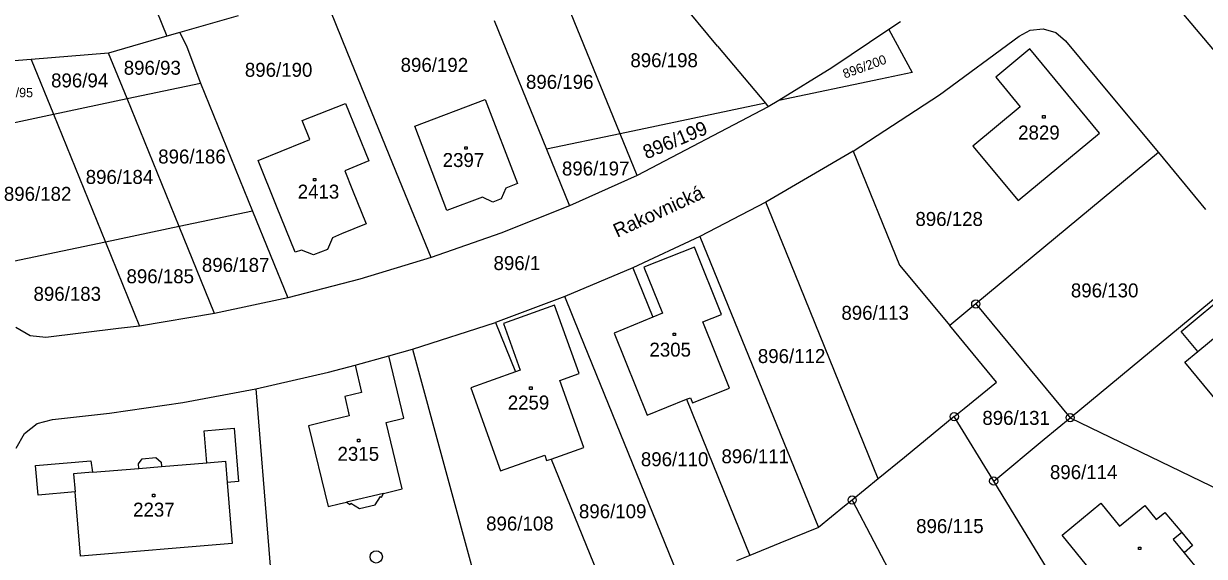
# Model space of a CAD drawing. Extents: x -795483 to -789093, y -1112258 to -1108741.
# Drawn here: x -791447.9 to -791304.2, y -1109688.7 to -1109623.8 of the extents above; entities that cross this region are included whole.
import ezdxf

# ---------------------------------------------------------------- set-up
doc = ezdxf.new("R2010")
doc.units = 0
for name, color, linetype in [('Vrstva 1', 7, 'Continuous'), ('Vrstva 14', 7, 'Continuous'), ('Vrstva 15', 7, 'Continuous'), ('Vrstva 2', 7, 'Continuous'), ('Vrstva 23', 7, 'Continuous'), ('Vrstva 25', 7, 'Continuous'), ('Vrstva 28', 7, 'Continuous'), ('Vrstva 38', 7, 'Continuous')]:
    doc.layers.add(name, color=color, linetype=linetype)

msp = doc.modelspace()

# ---------------------------------------------------------------- linework, layer by layer
at = {"layer": 'Vrstva 1'}
for p, q in [((-791435.17, -1109613.85), (-791430.5, -1109625.37)), ((-791299.63, -1109631.11), (-791310.68, -1109617.96)), ((-791408.53, -1109627.25), (-791411.52, -1109619.9)), ((-791363.45, -1109626.56), (-791369.2, -1109619.63)), ((-791375.32, -1109637.25), (-791381.71, -1109621.54)), ((-791421.81, -1109622.86), (-791428.91, -1109624.91)), ((-791390.64, -1109623.44), (-791384.27, -1109639.13)), ((-791341.18, -1109623.6), (-791342.59, -1109624.55)), ((-791428.91, -1109624.91), (-791430.5, -1109625.37)), ((-791428.91, -1109624.91), (-791428.07, -1109626.64)), ((-791342.59, -1109624.55), (-791349.53, -1109629.21)), ((-791342.59, -1109624.55), (-791339.78, -1109629.77)), ((-791326.75, -1109625.34), (-791325.4, -1109624.6)), ((-791325.4, -1109624.6), (-791323.81, -1109624.45)), ((-791323.81, -1109624.45), (-791322.27, -1109624.91)), ((-791322.27, -1109624.91), (-791321.09, -1109625.9)), ((-791430.5, -1109625.37), (-791437.6, -1109627.42)), ((-791363.45, -1109626.56), (-791357.64, -1109633.53)), ((-791336.42, -1109632.48), (-791326.75, -1109625.34)), ((-791321.09, -1109625.9), (-791315.52, -1109632.61)), ((-791437.6, -1109627.42), (-791447.01, -1109628.18)), ((-791435.35, -1109632.96), (-791437.6, -1109627.42)), ((-791428.07, -1109626.64), (-791426.41, -1109631.06)), ((-791402.17, -1109642.9), (-791408.53, -1109627.25)), ((-791325.43, -1109626.9), (-791329.58, -1109630.33)), ((-791316.96, -1109637.15), (-791325.43, -1109626.9)), ((-791447.01, -1109628.18), (-791452.99, -1109628.67)), ((-791447.01, -1109628.18), (-791444.29, -1109634.87)), ((-791349.53, -1109629.21), (-791356.01, -1109633.18)), ((-791343.63, -1109630.58), (-791356.01, -1109633.18)), ((-791339.78, -1109629.77), (-791343.63, -1109630.58)), ((-791329.58, -1109630.33), (-791326.6, -1109633.94)), ((-791435.35, -1109632.96), (-791426.41, -1109631.06)), ((-791426.41, -1109631.06), (-791420.07, -1109646.66)), ((-791444.29, -1109634.87), (-791435.35, -1109632.96)), ((-791429.01, -1109648.55), (-791435.35, -1109632.96)), ((-791414.01, -1109635.63), (-791408.74, -1109633.54)), ((-791408.74, -1109633.54), (-791405.93, -1109640.53)), ((-791400.33, -1109636.33), (-791391.75, -1109633.05)), ((-791391.75, -1109633.05), (-791387.8, -1109643.31)), ((-791357.64, -1109633.53), (-791375.32, -1109637.25)), ((-791357.64, -1109633.53), (-791357.28, -1109633.96)), ((-791356.01, -1109633.18), (-791357.28, -1109633.96)), ((-791346.93, -1109639.38), (-791336.42, -1109632.48)), ((-791315.52, -1109632.61), (-791309.78, -1109639.54)), ((-791452.34, -1109636.58), (-791444.29, -1109634.87)), ((-791444.29, -1109634.87), (-791437.97, -1109650.43)), ((-791357.28, -1109633.96), (-791373.26, -1109642.32)), ((-791326.6, -1109633.94), (-791332.39, -1109638.75)), ((-791413.08, -1109637.94), (-791414.01, -1109635.63)), ((-791396.41, -1109646.6), (-791400.33, -1109636.33)), ((-791413.78, -1109638.23), (-791413.08, -1109637.94)), ((-791375.32, -1109637.25), (-791384.27, -1109639.13)), ((-791373.26, -1109642.32), (-791375.32, -1109637.25)), ((-791326.87, -1109645.37), (-791316.96, -1109637.15)), ((-791419.38, -1109640.48), (-791413.78, -1109638.23)), ((-791384.27, -1109639.13), (-791381.47, -1109646.01)), ((-791346.93, -1109639.38), (-791357.58, -1109645.57)), ((-791346.93, -1109639.38), (-791341.29, -1109653.25)), ((-791332.39, -1109638.75), (-791326.87, -1109645.37)), ((-791309.78, -1109639.54), (-791332.02, -1109657.97)), ((-791309.78, -1109639.54), (-791304.04, -1109646.47)), ((-791417.15, -1109646.05), (-791419.38, -1109640.48)), ((-791405.93, -1109640.53), (-791408.83, -1109641.76)), ((-791408.83, -1109641.76), (-791407.89, -1109644.1)), ((-791373.26, -1109642.32), (-791381.47, -1109646.01)), ((-791398.34, -1109652.32), (-791402.17, -1109642.9)), ((-791389.22, -1109643.86), (-791389.78, -1109645.18)), ((-791387.8, -1109643.31), (-791389.22, -1109643.86)), ((-791407.89, -1109644.1), (-791406.24, -1109648.22)), ((-791392.09, -1109644.96), (-791396.41, -1109646.6)), ((-791390.81, -1109645.56), (-791392.09, -1109644.96)), ((-791389.78, -1109645.18), (-791390.81, -1109645.56)), ((-791420.07, -1109646.66), (-791429.01, -1109648.55)), ((-791420.07, -1109646.66), (-791415.78, -1109657.22)), ((-791414.88, -1109651.68), (-791417.15, -1109646.05)), ((-791381.47, -1109646.01), (-791389.84, -1109649.34)), ((-791357.58, -1109645.57), (-791365.6, -1109649.74)), ((-791355.16, -1109651.53), (-791357.58, -1109645.57)), ((-791429.01, -1109648.55), (-791437.97, -1109650.43)), ((-791424.71, -1109659.13), (-791429.01, -1109648.55)), ((-791409.22, -1109649.45), (-791410.34, -1109649.91)), ((-791406.24, -1109648.22), (-791409.22, -1109649.45)), ((-791389.84, -1109649.34), (-791398.34, -1109652.32)), ((-791437.97, -1109650.43), (-791450.98, -1109653.17)), ((-791437.97, -1109650.43), (-791433.81, -1109660.67)), ((-791410.34, -1109649.91), (-791410.96, -1109651.32)), ((-791365.6, -1109649.74), (-791373.77, -1109653.56)), ((-791366.27, -1109651.06), (-791372.43, -1109653.51)), ((-791362.99, -1109659.24), (-791366.27, -1109651.06)), ((-791365.6, -1109649.74), (-791351.18, -1109685.22)), ((-791414.12, -1109651.41), (-791414.88, -1109651.68)), ((-791412.64, -1109651.98), (-791414.12, -1109651.41)), ((-791410.96, -1109651.32), (-791412.64, -1109651.98)), ((-791398.34, -1109652.32), (-791406.99, -1109654.95)), ((-791343.89, -1109679.26), (-791355.16, -1109651.53)), ((-791373.77, -1109653.56), (-791382.06, -1109657.05)), ((-791373.77, -1109653.56), (-791371.32, -1109659.59)), ((-791372.43, -1109653.51), (-791370.15, -1109659.1)), ((-791341.29, -1109653.25), (-791335.19, -1109660.6)), ((-791320.53, -1109671.83), (-791298.29, -1109653.4)), ((-791406.99, -1109654.95), (-791415.78, -1109657.22)), ((-791307.02, -1109661.32), (-791299.97, -1109655.45)), ((-791415.78, -1109657.22), (-791424.71, -1109659.13)), ((-791382.06, -1109657.05), (-791390.49, -1109660.22)), ((-791383.29, -1109658.14), (-791389.53, -1109660.34)), ((-791380.32, -1109666.45), (-791383.29, -1109658.14)), ((-791380.17, -1109661.69), (-791382.06, -1109657.05)), ((-791332.02, -1109657.97), (-791335.19, -1109660.6)), ((-791332.02, -1109657.97), (-791320.53, -1109671.83)), ((-791424.71, -1109659.13), (-791433.81, -1109660.67)), ((-791371.32, -1109659.59), (-791376.03, -1109661.53)), ((-791370.15, -1109659.1), (-791371.32, -1109659.59)), ((-791365.26, -1109660.15), (-791362.99, -1109659.24)), ((-791447.14, -1109661.84), (-791448.88, -1109660.86)), ((-791436.39, -1109660.98), (-791445.24, -1109662.04)), ((-791433.81, -1109660.67), (-791436.39, -1109660.98)), ((-791400.59, -1109663.5), (-791390.49, -1109660.22)), ((-791390.49, -1109660.22), (-791388.04, -1109666.24)), ((-791389.53, -1109660.34), (-791387.48, -1109666.04)), ((-791362.02, -1109668.24), (-791365.26, -1109660.15)), ((-791329.49, -1109667.48), (-791335.19, -1109660.6)), ((-791445.24, -1109662.04), (-791447.14, -1109661.84)), ((-791367.86, -1109691.98), (-791380.17, -1109661.69)), ((-791376.03, -1109661.53), (-791372.04, -1109671.51)), ((-791305, -1109663.75), (-791307.02, -1109661.32)), ((-791403.47, -1109664.29), (-791400.59, -1109663.5)), ((-791400.59, -1109663.5), (-791390.36, -1109701.11)), ((-791306.59, -1109665.08), (-791305, -1109663.75)), ((-791410.8, -1109666.3), (-791407.59, -1109665.42)), ((-791407.59, -1109665.42), (-791403.47, -1109664.29)), ((-791407.59, -1109665.42), (-791406.79, -1109668.76)), ((-791401.65, -1109671.89), (-791403.47, -1109664.29)), ((-791299.4, -1109673.77), (-791306.59, -1109665.08)), ((-791419.66, -1109668.32), (-791410.8, -1109666.3)), ((-791388.04, -1109666.24), (-791393.48, -1109668.18)), ((-791387.48, -1109666.04), (-791388.04, -1109666.24)), ((-791382.67, -1109667.29), (-791380.32, -1109666.45)), ((-791428.56, -1109669.98), (-791419.66, -1109668.32)), ((-791419.66, -1109668.32), (-791418.09, -1109687.89)), ((-791393.48, -1109668.18), (-791389.87, -1109678.3)), ((-791379.74, -1109675.47), (-791382.67, -1109667.29)), ((-791366.51, -1109670.02), (-791362.02, -1109668.24)), ((-791333.43, -1109670.71), (-791329.49, -1109667.48)), ((-791406.79, -1109668.76), (-791408.85, -1109669.25)), ((-791408.85, -1109669.25), (-791408.29, -1109671.61)), ((-791372.04, -1109671.51), (-791367.25, -1109669.59)), ((-791367.25, -1109669.59), (-791366.77, -1109669.4)), ((-791367.25, -1109669.59), (-791359.52, -1109688.6)), ((-791366.77, -1109669.4), (-791366.51, -1109670.02)), ((-791437.48, -1109671.27), (-791428.56, -1109669.98)), ((-791334.64, -1109671.7), (-791333.43, -1109670.71)), ((-791447.84, -1109673.77), (-791446.28, -1109672.53)), ((-791446.28, -1109672.53), (-791444.44, -1109672.03)), ((-791444.44, -1109672.03), (-791437.48, -1109671.27)), ((-791410.33, -1109672.1), (-791413.25, -1109672.8)), ((-791408.29, -1109671.61), (-791410.33, -1109672.1)), ((-791403.79, -1109672.41), (-791401.65, -1109671.89)), ((-791401.86, -1109680.48), (-791403.79, -1109672.41)), ((-791334.64, -1109671.7), (-791340.71, -1109676.66)), ((-791329.84, -1109679.55), (-791334.64, -1109671.7)), ((-791323.7, -1109674.46), (-791320.53, -1109671.83)), ((-791320.53, -1109671.83), (-791290.37, -1109686.47)), ((-791448.83, -1109675.52), (-791447.84, -1109673.77)), ((-791425.94, -1109673.42), (-791422.29, -1109673.11)), ((-791425.62, -1109677.32), (-791425.94, -1109673.42)), ((-791422.29, -1109673.11), (-791421.76, -1109679.61)), ((-791413.25, -1109672.8), (-791410.88, -1109682.63)), ((-791383.72, -1109676.86), (-791379.74, -1109675.47)), ((-791329.84, -1109679.55), (-791323.7, -1109674.46)), ((-791433.95, -1109677.46), (-791433.49, -1109676.85)), ((-791433.49, -1109676.85), (-791431.86, -1109676.67)), ((-791431.86, -1109676.67), (-791431.21, -1109677.23)), ((-791389.87, -1109678.3), (-791384.49, -1109676.41)), ((-791384.49, -1109676.41), (-791384.27, -1109677.05)), ((-791384.27, -1109677.05), (-791383.72, -1109676.86)), ((-791383.72, -1109676.86), (-791376.2, -1109695.37)), ((-791340.71, -1109676.66), (-791343.89, -1109679.26)), ((-791446.47, -1109677.65), (-791439.77, -1109677.08)), ((-791446.16, -1109681.25), (-791446.47, -1109677.65)), ((-791439.77, -1109677.08), (-791439.57, -1109678.46)), ((-791439.57, -1109678.46), (-791433.91, -1109678)), ((-791433.91, -1109678), (-791433.95, -1109677.46)), ((-791431.21, -1109677.23), (-791431.17, -1109677.78)), ((-791431.17, -1109677.78), (-791425.62, -1109677.32)), ((-791421.76, -1109679.61), (-791423.15, -1109679.73)), ((-791423.15, -1109679.73), (-791422.54, -1109687.16)), ((-791343.89, -1109679.26), (-791347.07, -1109681.86)), ((-791314.25, -1109705.1), (-791329.84, -1109679.55)), ((-791441.67, -1109680.86), (-791446.16, -1109681.25)), ((-791441.02, -1109688.69), (-791441.67, -1109680.86)), ((-791404.37, -1109681.49), (-791404.11, -1109681.07)), ((-791404.11, -1109681.07), (-791401.86, -1109680.48)), ((-791410.88, -1109682.63), (-791409.51, -1109682.32)), ((-791409.51, -1109682.32), (-791408.62, -1109682.11)), ((-791408.62, -1109682.11), (-791408.17, -1109682.39)), ((-791408.17, -1109682.39), (-791408.09, -1109682.26)), ((-791408.09, -1109682.26), (-791407.04, -1109682.87)), ((-791407.04, -1109682.87), (-791405.14, -1109682.44)), ((-791405.14, -1109682.44), (-791404.49, -1109681.41)), ((-791404.49, -1109681.41), (-791404.37, -1109681.49)), ((-791348.01, -1109682.62), (-791351.18, -1109685.22)), ((-791347.07, -1109681.86), (-791348.01, -1109682.62)), ((-791347.07, -1109681.86), (-791329.74, -1109715.02)), ((-791321.52, -1109686.15), (-791316.8, -1109682.26)), ((-791316.8, -1109682.26), (-791314.52, -1109685.05)), ((-791314.52, -1109685.05), (-791311.44, -1109682.53)), ((-791311.44, -1109682.53), (-791310.05, -1109684.22)), ((-791310.05, -1109684.22), (-791309, -1109683.36)), ((-791309, -1109683.36), (-791306.95, -1109685.82)), ((-791351.18, -1109685.22), (-791355.89, -1109687.13)), ((-791315.69, -1109693.28), (-791321.52, -1109686.15)), ((-791306.95, -1109685.82), (-791305.65, -1109687.4)), ((-791422.54, -1109687.16), (-791441.02, -1109688.69)), ((-791418.09, -1109687.89), (-791416.64, -1109705.92)), ((-791355.89, -1109687.13), (-791359.52, -1109688.6)), ((-791305.65, -1109687.4), (-791306.67, -1109688.3)), ((-791306.67, -1109688.3), (-791304.68, -1109690.73)), ((-791359.52, -1109688.6), (-791361.14, -1109689.26))]:
    msp.add_line(p, q, dxfattribs=at)
at = {"layer": 'Vrstva 2'}
for p, q in [((-791305, -1109663.75), (-791297.94, -1109657.89)), ((-791433.91, -1109678), (-791431.17, -1109677.78)), ((-791425.62, -1109677.32), (-791423.37, -1109677.14)), ((-791423.37, -1109677.14), (-791423.15, -1109679.73)), ((-791439.57, -1109678.46), (-791441.85, -1109678.67)), ((-791441.85, -1109678.67), (-791441.67, -1109680.86)), ((-791404.11, -1109681.07), (-791408.62, -1109682.11)), ((-791306.95, -1109685.82), (-791308, -1109686.68)), ((-791308, -1109686.68), (-791306.67, -1109688.3))]:
    msp.add_line(p, q, dxfattribs=at)
at = {"layer": 'Vrstva 23'}
msp.add_circle((-791405.01, -1109688.78), 0.75, dxfattribs=at)
at = {"layer": 'Vrstva 25'}
for p, q in [((-791323.89, -1109635.03), (-791323.59, -1109635.03)), ((-791323.89, -1109635.33), (-791323.89, -1109635.03)), ((-791323.59, -1109635.03), (-791323.59, -1109635.33)), ((-791323.59, -1109635.33), (-791323.89, -1109635.33)), ((-791394.22, -1109638.83), (-791393.92, -1109638.83)), ((-791394.22, -1109639.13), (-791394.22, -1109638.83)), ((-791393.92, -1109639.13), (-791394.22, -1109639.13)), ((-791393.92, -1109638.83), (-791393.92, -1109639.13)), ((-791412.66, -1109642.68), (-791412.36, -1109642.68)), ((-791412.66, -1109642.98), (-791412.66, -1109642.68)), ((-791412.36, -1109642.98), (-791412.66, -1109642.98)), ((-791412.36, -1109642.68), (-791412.36, -1109642.98)), ((-791368.86, -1109661.53), (-791368.56, -1109661.53)), ((-791368.86, -1109661.83), (-791368.86, -1109661.53)), ((-791368.56, -1109661.83), (-791368.86, -1109661.83)), ((-791368.56, -1109661.53), (-791368.56, -1109661.83)), ((-791386.34, -1109668.08), (-791386.04, -1109668.08)), ((-791386.34, -1109668.38), (-791386.34, -1109668.08)), ((-791386.04, -1109668.08), (-791386.04, -1109668.38)), ((-791386.04, -1109668.38), (-791386.34, -1109668.38)), ((-791407.3, -1109674.45), (-791407, -1109674.45)), ((-791407.3, -1109674.75), (-791407.3, -1109674.45)), ((-791407, -1109674.75), (-791407.3, -1109674.75)), ((-791407, -1109674.45), (-791407, -1109674.75)), ((-791432.26, -1109681.16), (-791431.96, -1109681.16)), ((-791432.26, -1109681.46), (-791432.26, -1109681.16)), ((-791431.96, -1109681.16), (-791431.96, -1109681.46)), ((-791431.96, -1109681.46), (-791432.26, -1109681.46)), ((-791312.22, -1109687.6), (-791311.92, -1109687.6)), ((-791312.22, -1109687.9), (-791312.22, -1109687.6)), ((-791311.92, -1109687.9), (-791312.22, -1109687.9)), ((-791311.92, -1109687.6), (-791311.92, -1109687.9))]:
    msp.add_line(p, q, dxfattribs=at)
at = {"layer": 'Vrstva 28'}
for centre, radius in [((-791332.02, -1109657.97), 0.5), ((-791332.02, -1109657.97), 0.01), ((-791334.64, -1109671.7), 0.5), ((-791334.64, -1109671.7), 0.01), ((-791320.53, -1109671.83), 0.5), ((-791320.53, -1109671.83), 0.01), ((-791329.84, -1109679.55), 0.5), ((-791329.84, -1109679.55), 0.01), ((-791347.07, -1109681.86), 0.5), ((-791347.07, -1109681.86), 0.01)]:
    msp.add_circle(centre, radius, dxfattribs=at)

# ---------------------------------------------------------------- texts
at = {"layer": 'Vrstva 14'}
for s, height, p in [('896/192', 1.7, (-791402.04, -1109629.7)), ('896/198', 1.7, (-791374.07, -1109629.13)), ('896/93', 1.7, (-791435.75, -1109630.05)), ('896/190', 1.7, (-791421, -1109630.3)), ('896/94', 1.7, (-791444.59, -1109631.59)), ('896/196', 1.7, (-791386.78, -1109631.77)), ('896/95', 1.14, (-791451.45, -1109632.79)), ('896/186', 1.7, (-791431.55, -1109640.86)), ('896/197', 1.7, (-791382.4, -1109642.32)), ('896/184', 1.7, (-791440.38, -1109643.35)), ('896/182', 1.7, (-791450.34, -1109645.41)), ('896/128', 1.7, (-791339.37, -1109648.47)), ('896/187', 1.7, (-791426.23, -1109654.07)), ('896/1', 1.7, (-791390.73, -1109653.84)), ('896/185', 1.7, (-791435.41, -1109655.45)), ('896/130', 1.7, (-791320.44, -1109657.17)), ('896/183', 1.7, (-791446.73, -1109657.59)), ('896/113', 1.7, (-791348.38, -1109659.9)), ('896/112', 1.7, (-791358.55, -1109665.17)), ('896/131', 1.7, (-791331.22, -1109672.7)), ('896/110', 1.7, (-791372.79, -1109677.74)), ('896/111', 1.7, (-791362.98, -1109677.38)), ('896/114', 1.7, (-791322.99, -1109679.31)), ('896/109', 1.7, (-791380.33, -1109684.08)), ('896/108', 1.7, (-791391.63, -1109685.57)), ('896/115', 1.7, (-791339.28, -1109685.88))]:
    msp.add_text(s, height=height, dxfattribs=at).set_placement(p)
for s, height, rotation, p in [('896/200', 1.14, 20.0715, (-791347.96, -1109630.53)), ('896/199', 1.7, 22.773, (-791372.1, -1109640.37))]:
    msp.add_text(s, height=height, rotation=rotation, dxfattribs=at).set_placement(p)
at = {"layer": 'Vrstva 15'}
for s, p in [('2829', (-791326.86, -1109637.94)), ('2397', (-791396.92, -1109641.29)), ('2413', (-791414.57, -1109645.14)), ('2305', (-791371.75, -1109664.39)), ('2259', (-791389, -1109670.83)), ('2315', (-791409.72, -1109677.08)), ('2237', (-791434.61, -1109683.88))]:
    msp.add_text(s, height=1.7, dxfattribs=at).set_placement(p)
at = {"layer": 'Vrstva 38'}
msp.add_text('Rakovnická', height=1.7, rotation=24.5541, dxfattribs=at).set_placement((-791375.67, -1109649.92))

doc.saveas('drawing.dxf')
